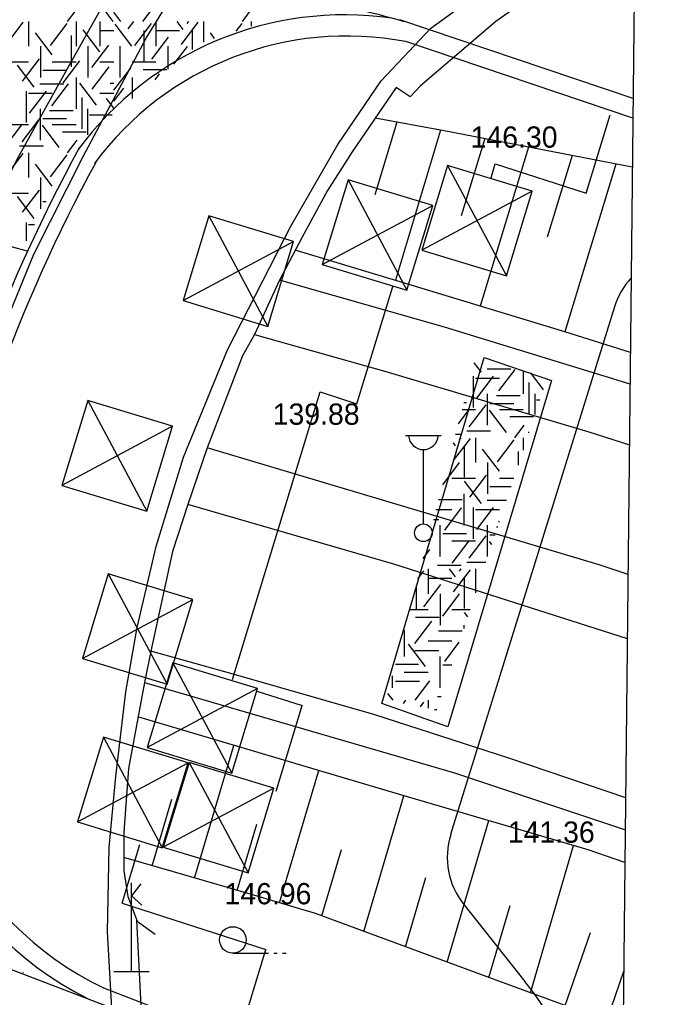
# Model space of a CAD drawing. Extents: x 419101 to 420177, y 4451541 to 4452254.
# Drawn here: x 420136.8 to 420173.1, y 4452026.5 to 4452081.7 of the extents above; entities that cross this region are included whole.
import ezdxf

# ---------------------------------------------------------------- set-up
doc = ezdxf.new("R2010")
doc.units = 0
for name, color, linetype in [('0_ÖNERİ_LEJAND', 7, 'Continuous'), ('3_HALİHAZIR', 7, 'Continuous'), ('Level 41', 7, 'Continuous'), ('Level 59', 7, 'Continuous'), ('Level 62', 7, 'Continuous')]:
    doc.layers.add(name, color=color, linetype=linetype)

msp = doc.modelspace()

# ---------------------------------------------------------------- linework, layer by layer
at = {"layer": '0_ÖNERİ_LEJAND'}
msp.add_lwpolyline([(419108.722, 4452245.778), (420173.096, 4452234.536), (420165.768, 4451540.511), (419101.295, 4451551.753)], close=True, dxfattribs=at)
at = {"layer": '3_HALİHAZIR'}
for p, q in [((420158.089, 4452075.91), (420156.853, 4452071.807)), ((420160.564, 4452075.459), (420158.012, 4452066.983)), ((420163.064, 4452074.977), (420161.734, 4452070.617)), ((420165.532, 4452074.499), (420162.795, 4452065.528)), ((420168, 4452074.021), (420166.593, 4452069.41)), ((420170.467, 4452073.543), (420167.578, 4452064.069)), ((420158.594, 4452058.233), (420160.594, 4452058.233)), ((420159.594, 4452053.233), (420159.594, 4452057.426)), ((420146.679, 4452033.249), (420148.897, 4452040.736)), ((420151.479, 4452031.85), (420153.691, 4452039.315)), ((420144.277, 4452033.945), (420145.389, 4452037.695)), ((420156.242, 4452030.238), (420158.485, 4452037.896)), ((420149.081, 4452032.556), (420150.187, 4452036.29)), ((420160.942, 4452028.499), (420163.284, 4452036.491)), ((420153.869, 4452031.115), (420154.978, 4452034.86)), ((420165.645, 4452026.767), (420168.082, 4452035.085)), ((420158.592, 4452029.368), (420159.738, 4452033.281)), ((420143.11, 4452027.971), (420143.11, 4452032.971)), ((420143.64, 4452032.927), (420143.11, 4452032.247)), ((420143.11, 4452032.247), (420143.702, 4452031.713)), ((420163.293, 4452027.629), (420164.488, 4452031.709)), ((420167.597, 4452026.051), (420169.027, 4452030.179)), ((420148.841, 4452029.005), (420150.841, 4452029.005)), ((420151.141, 4452029.005), (420151.341, 4452029.005)), ((420151.641, 4452029.005), (420151.841, 4452029.005)), ((420142.11, 4452027.971), (420144.11, 4452027.971)), ((420169.944, 4452025.191), (420170.915, 4452027.993))]:
    msp.add_line(p, q, dxfattribs=at)
for points in [[(420130.254, 4452043.075), (420131.555, 4452050.552), (420131.938, 4452052.411), (420132.78, 4452055.677), (420134.668, 4452061.313), (420137.603, 4452068.467), (420140.389, 4452073.967), (420143.938, 4452080.654), (420146.54, 4452084.86), (420147.144, 4452085.768), (420147.188, 4452086.031), (420147.115, 4452086.215), (420147.011, 4452086.318), (420146.916, 4452086.339), (420134.851, 4452087.484), (420114.772, 4452089.692), (420093.044, 4452091.995), (420074.562, 4452093.815), (420056.445, 4452095.651)], [(420142.209, 4452022.28), (420141.765, 4452030.213), (420141.851, 4452034.975), (420142.23, 4452038.981), (420142.797, 4452043.751), (420143.437, 4452047.395), (420144.508, 4452051.952), (420146.05, 4452056.997), (420148.535, 4452063.068), (420152.103, 4452070.035), (420154.769, 4452074.642), (420157.214, 4452078.245), (420160.02, 4452081.216), (420164.024, 4452084.13), (420166.867, 4452085.679), (420171.372, 4452087.439), (420171.544, 4452087.482)], [(420171.528, 4452085.983), (420169.277, 4452085.09), (420166.927, 4452083.886), (420163.68, 4452081.589), (420159.434, 4452077.966)], [(420126.418, 4452038.481), (420126.927, 4452043.091), (420127.541, 4452047.517), (420128.711, 4452053.207), (420129.821, 4452057.269), (420131.105, 4452061.409), (420132.585, 4452065.266), (420133.975, 4452068.349), (420135.058, 4452070.67), (420136.74, 4452073.958), (420139.6, 4452079.099), (420141.535, 4452082.556)], [(420159.434, 4452077.966), (420158.855, 4452077.337), (420158.066, 4452077.855)], [(420158.066, 4452077.855), (420155.565, 4452074.231), (420154.177, 4452072.049), (420152.742, 4452069.426), (420151.474, 4452066.991), (420150.065, 4452063.922), (420149.386, 4452062.714), (420147.381, 4452057.525), (420146.291, 4452054.332), (420145.434, 4452051.671), (420144.207, 4452046.052), (420143.839, 4452044.277), (420142.936, 4452039.439), (420142.68, 4452035.84), (420142.684, 4452033.654), (420142.914, 4452032.201), (420143.423, 4452030.818), (420144.457, 4452030.087)], [(420171.394, 4452073.363), (420160.775, 4452075.42), (420156.877, 4452076.131)], [(420171.284, 4452062.916), (420167.58, 4452064.068), (420158.903, 4452066.715), (420152.357, 4452068.686)], [(420171.265, 4452061.126), (420160.794, 4452064.334), (420151.474, 4452066.991)], [(420150.065, 4452063.922), (420157.473, 4452061.832), (420168.945, 4452058.429), (420171.229, 4452057.705)], [(420171.152, 4452050.375), (420169.514, 4452050.917), (420147.381, 4452057.525)], [(420171.113, 4452046.752), (420157.928, 4452050.958), (420146.291, 4452054.332)], [(420171.019, 4452037.781), (420164.429, 4452040.006), (420156.798, 4452042.476), (420148.846, 4452044.761), (420144.207, 4452046.052)], [(420143.839, 4452044.277), (420161.359, 4452039.178), (420171, 4452035.976)], [(420170.98, 4452034.125), (420168.903, 4452034.844), (420158.059, 4452038.021), (420143.477, 4452042.341)], [(420170.882, 4452024.847), (420163.345, 4452027.61), (420153.498, 4452031.252), (420149.703, 4452032.376), (420145.477, 4452033.596), (420142.683, 4452034.409)], [(420170.602, 4451998.293), (420168.86, 4451999.004), (420163.679, 4452001.454), (420160.096, 4452003.186), (420157.752, 4452004.468), (420155.484, 4452005.738), (420153.901, 4452006.714), (420152.253, 4452007.798), (420150.641, 4452009.235), (420148.989, 4452011.076), (420147.39, 4452013.155), (420146.108, 4452015.256), (420145.141, 4452017.244), (420144.301, 4452019.881), (420143.734, 4452024.564), (420143.42, 4452030.88)]]:
    msp.add_lwpolyline(points, dxfattribs=at)
for centre, radius in [((420159.594, 4452052.733), 0.5), ((420148.841, 4452029.755), 0.75)]:
    msp.add_circle(centre, radius, dxfattribs=at)
msp.add_arc((420159.594, 4452058.263), 0.837, 183.298, 356.9072, dxfattribs=at)
at = {"layer": 'Level 41'}
for p, q in [((420142.084, 4452081.591), (420141.282, 4452082.647)), ((420143.76, 4452081.591), (420144.589, 4452082.682)), ((420139.501, 4452081.591), (420140.038, 4452082.297)), ((420142.507, 4452081.591), (420142.113, 4452082.109)), ((420149.38, 4452081.591), (420149.917, 4452082.297)), ((420136.052, 4452080.297), (420137.002, 4452081.547)), ((420137.296, 4452081.591), (420137.296, 4452080.193)), ((420138.529, 4452080.228), (420139.478, 4452081.478)), ((420139.982, 4452081.591), (420139.982, 4452080.193)), ((420141.325, 4452081.591), (420141.325, 4452080.193)), ((420141.325, 4452081.591), (420141.325, 4452080.193)), ((420143.134, 4452080.193), (420142.185, 4452081.443)), ((420142.923, 4452081.174), (420143.24, 4452081.591)), ((420143.294, 4452080.228), (420144.243, 4452081.478)), ((420144.489, 4452081.591), (420144.489, 4452080.193)), ((420146.038, 4452081.139), (420145.694, 4452081.591)), ((420145.931, 4452080.297), (420146.881, 4452081.547)), ((420146.264, 4452081.471), (420146.355, 4452081.591)), ((420147.175, 4452081.591), (420147.175, 4452080.422)), ((420149.023, 4452081.038), (420149.357, 4452081.478)), ((420149.861, 4452081.591), (420149.861, 4452081.317)), ((420138.636, 4452079.702), (420137.687, 4452080.951)), ((420139.7, 4452080.803), (420139.7, 4452079.036)), ((420141.326, 4452079.877), (420140.377, 4452081.126)), ((420141.325, 4452081.077), (420142.113, 4452081.077)), ((420143.814, 4452081.089), (420143.814, 4452079.322)), ((420144.254, 4452079.456), (420145.203, 4452080.706)), ((420144.489, 4452081.077), (420145.832, 4452081.077)), ((420146.531, 4452081.124), (420146.531, 4452080.016)), ((420147.808, 4452080.633), (420147.566, 4452080.951)), ((420137.968, 4452080.193), (420137.968, 4452078.426)), ((420140.654, 4452080.193), (420140.654, 4452078.426)), ((420140.654, 4452080.193), (420140.654, 4452078.426)), ((420140.874, 4452079), (420141.823, 4452080.25)), ((420142.475, 4452078.426), (420142.475, 4452080.193)), ((420145.161, 4452080.193), (420145.161, 4452078.891)), ((420145.503, 4452079.172), (420146.269, 4452080.181)), ((420135.953, 4452079.309), (420137.296, 4452079.309)), ((420137.624, 4452077.88), (420136.674, 4452079.129)), ((420136.958, 4452078.23), (420137.909, 4452079.479)), ((420138.639, 4452079.309), (420139.982, 4452079.309)), ((420139.249, 4452078.125), (420140.198, 4452079.375)), ((420140.9, 4452077.774), (420141.85, 4452079.023)), ((420141.325, 4452079.309), (420142.113, 4452079.309)), ((420143.146, 4452079.309), (420144.489, 4452079.309)), ((420138.099, 4452078.839), (420139.442, 4452078.839)), ((420142.123, 4452077.705), (420143.072, 4452078.954)), ((420143.77, 4452078.875), (420145.113, 4452078.875)), ((420144.441, 4452078.3), (420144.697, 4452078.638)), ((420137.939, 4452078.069), (420139.282, 4452078.069)), ((420138.609, 4452076.828), (420139.559, 4452078.078)), ((420139.982, 4452078.426), (420139.982, 4452076.659)), ((420141.139, 4452076.862), (420140.19, 4452078.111)), ((420141.909, 4452078.102), (420142.113, 4452078.102)), ((420143.146, 4452078.426), (420143.146, 4452077.238)), ((420137.157, 4452077.654), (420137.157, 4452075.886)), ((420137.296, 4452077.542), (420138.639, 4452077.542)), ((420137.357, 4452076.408), (420138.306, 4452077.657)), ((420141.325, 4452077.542), (420142.113, 4452077.542)), ((420142.113, 4452077.096), (420142.672, 4452077.832)), ((420140.3, 4452077.304), (420140.3, 4452075.536)), ((420142.113, 4452076.702), (420141.707, 4452077.236)), ((420137.968, 4452074.891), (420137.968, 4452076.659)), ((420138.473, 4452076.561), (420139.816, 4452076.561)), ((420140.654, 4452075.193), (420140.654, 4452076.659)), ((420140.736, 4452076.316), (420142.022, 4452076.316)), ((420135.953, 4452075.775), (420137.296, 4452075.775)), ((420135.972, 4452074.515), (420136.921, 4452075.764)), ((420136.932, 4452074.794), (420137.881, 4452076.044)), ((420139.035, 4452074.48), (420138.085, 4452075.729)), ((420138.099, 4452076.105), (420139.442, 4452076.105)), ((420138.639, 4452075.775), (420139.982, 4452075.775)), ((420141.325, 4452075.775), (420141.363, 4452075.775)), ((420139.218, 4452075.368), (420140.561, 4452075.368)), ((420139.501, 4452074.182), (420140.038, 4452074.888)), ((420136.052, 4452072.888), (420137.002, 4452074.138)), ((420136.795, 4452074.563), (420138.138, 4452074.563)), ((420137.296, 4452074.182), (420137.296, 4452072.784)), ((420138.529, 4452072.819), (420139.478, 4452074.069)), ((420138.636, 4452072.293), (420137.687, 4452073.542)), ((420137.968, 4452072.784), (420137.968, 4452071.017)), ((420135.953, 4452071.9), (420137.296, 4452071.9)), ((420136.958, 4452070.821), (420137.909, 4452072.07)), ((420137.624, 4452070.471), (420136.674, 4452071.72)), ((420138.099, 4452071.43), (420138.302, 4452071.43)), ((420137.157, 4452070.245), (420137.157, 4452069.212)), ((420137.296, 4452070.133), (420137.632, 4452070.133)), ((420162.876, 4452061.8), (420162.471, 4452062.332)), ((420163.191, 4452061.989), (420164.534, 4452061.989)), ((420163.861, 4452060.748), (420164.77, 4452061.944)), ((420162.409, 4452061.574), (420162.409, 4452059.806)), ((420162.548, 4452061.462), (420163.891, 4452061.462)), ((420162.609, 4452060.328), (420163.558, 4452061.577)), ((420165.234, 4452061.843), (420165.234, 4452060.579)), ((420166.371, 4452060.808), (420165.654, 4452061.752)), ((420166.577, 4452061.462), (420166.589, 4452061.462)), ((420165.552, 4452061.224), (420165.552, 4452059.456)), ((420163.22, 4452058.811), (420163.22, 4452060.579)), ((420163.725, 4452060.481), (420165.068, 4452060.481)), ((420165.906, 4452059.413), (420165.906, 4452060.579)), ((420161.781, 4452059.695), (420162.548, 4452059.695)), ((420161.886, 4452060.096), (420162.031, 4452060.096)), ((420162.184, 4452058.714), (420163.133, 4452059.964)), ((420163.351, 4452060.025), (420164.694, 4452060.025)), ((420163.891, 4452059.695), (420165.234, 4452059.695)), ((420165.988, 4452060.236), (420166.18, 4452060.236)), ((420161.571, 4452058.891), (420162.173, 4452059.684)), ((420164.287, 4452058.4), (420163.337, 4452059.649)), ((420164.47, 4452059.288), (420165.813, 4452059.288)), ((420164.753, 4452058.102), (420165.29, 4452058.808)), ((420161.304, 4452056.808), (420162.254, 4452058.058)), ((420161.418, 4452058.308), (420161.738, 4452058.308)), ((420161.637, 4452057.982), (420161.728, 4452058.102)), ((420162.047, 4452058.483), (420163.39, 4452058.483)), ((420162.548, 4452058.102), (420162.548, 4452056.704)), ((420165.234, 4452058.102), (420165.234, 4452057.397)), ((420165.509, 4452058.414), (420165.573, 4452058.414)), ((420161.411, 4452057.65), (420161.288, 4452057.811)), ((420161.904, 4452057.635), (420161.904, 4452055.868)), ((420163.781, 4452056.739), (420164.73, 4452057.989)), ((420163.888, 4452056.213), (420162.939, 4452057.462)), ((420164.952, 4452057.314), (420164.952, 4452056.551)), ((420160.693, 4452055.442), (420161.642, 4452056.692)), ((420163.22, 4452056.704), (420163.22, 4452054.937)), ((420162.21, 4452054.741), (420163.161, 4452055.99)), ((420161.205, 4452055.82), (420162.548, 4452055.82)), ((420162.876, 4452054.391), (420161.926, 4452055.64)), ((420163.351, 4452055.35), (420164.552, 4452055.35)), ((420163.891, 4452055.82), (420164.708, 4452055.82)), ((420161.877, 4452054.937), (420161.877, 4452053.17)), ((420160.451, 4452054.613), (420161.792, 4452054.613)), ((420163.191, 4452054.58), (420164.295, 4452054.58)), ((420160.304, 4452054.053), (420161.205, 4452054.053)), ((420160.798, 4452052.883), (420161.748, 4452054.133)), ((420162.409, 4452054.165), (420162.409, 4452052.397)), ((420162.548, 4452054.053), (420163.891, 4452054.053)), ((420162.609, 4452052.919), (420163.558, 4452054.168)), ((420160.158, 4452053.493), (420160.459, 4452053.493)), ((420160.534, 4452051.402), (420160.534, 4452053.17)), ((420163.22, 4452051.402), (420163.22, 4452053.17)), ((420163.725, 4452053.072), (420163.792, 4452053.072)), ((420163.861, 4452053.339), (420163.897, 4452053.387)), ((420160.688, 4452052.687), (420162.031, 4452052.687)), ((420162.184, 4452051.305), (420163.133, 4452052.555)), ((420163.351, 4452052.616), (420163.64, 4452052.616)), ((420159.842, 4452052.286), (420159.862, 4452052.286)), ((420161.205, 4452052.286), (420162.548, 4452052.286)), ((420161.224, 4452051.026), (420162.173, 4452052.275)), ((420163.461, 4452052.077), (420163.337, 4452052.24)), ((420159.579, 4452051.279), (420159.962, 4452051.784)), ((420160.395, 4452050.899), (420161.738, 4452050.899)), ((420162.047, 4452051.074), (420163.127, 4452051.074)), ((420159.28, 4452050.137), (420159.616, 4452050.58)), ((420159.862, 4452050.693), (420159.862, 4452049.295)), ((420161.411, 4452050.241), (420161.067, 4452050.693)), ((420161.304, 4452049.399), (420162.254, 4452050.649)), ((420161.637, 4452050.573), (420161.728, 4452050.693)), ((420162.548, 4452050.693), (420162.548, 4452049.338)), ((420159.187, 4452049.783), (420159.187, 4452048.424)), ((420159.627, 4452048.558), (420160.576, 4452049.808)), ((420159.862, 4452050.179), (420161.205, 4452050.179)), ((420161.904, 4452050.226), (420161.904, 4452048.459)), ((420160.534, 4452049.295), (420160.534, 4452047.528)), ((420160.693, 4452048.033), (420161.642, 4452049.283)), ((420158.828, 4452048.411), (420159.862, 4452048.411)), ((420161.205, 4452048.411), (420162.239, 4452048.411)), ((420162.102, 4452048), (420161.926, 4452048.231)), ((420159.121, 4452046.49), (420160.07, 4452047.74)), ((420159.143, 4452047.977), (420160.486, 4452047.977)), ((420158.519, 4452047.231), (420158.519, 4452045.761)), ((420160.449, 4452047.204), (420161.792, 4452047.204)), ((420161.877, 4452047.528), (420161.877, 4452047.325)), ((420159.862, 4452046.644), (420161.205, 4452046.644)), ((420160.798, 4452045.474), (420161.621, 4452046.557)), ((420159.706, 4452045.193), (420158.757, 4452046.443)), ((420159.116, 4452046.084), (420160.459, 4452046.084)), ((420160.534, 4452043.993), (420160.534, 4452045.761)), ((420158.017, 4452045.312), (420159.314, 4452045.312)), ((420158.519, 4452044.877), (420159.862, 4452044.877)), ((420160.688, 4452045.278), (420161.195, 4452045.278)), ((420157.848, 4452043.993), (420157.848, 4452044.667)), ((420158.025, 4452044.366), (420159.367, 4452044.366)), ((420159.133, 4452043.284), (420159.962, 4452044.375)), ((420157.88, 4452043.284), (420157.587, 4452043.669)), ((420158.472, 4452043.099), (420158.613, 4452043.284)), ((420159.426, 4452042.92), (420159.616, 4452043.171)), ((420159.862, 4452043.284), (420159.862, 4452042.839)), ((420160.395, 4452043.49), (420160.599, 4452043.49)), ((420160.228, 4452042.77), (420160.359, 4452042.77)), ((420136.994, 4452027.922), (420137.021, 4452027.958))]:
    msp.add_line(p, q, dxfattribs=at)
at = {"layer": 'Level 59'}
for p, q in [((420160.958, 4452073.47), (420159.502, 4452068.687)), ((420165.742, 4452072.019), (420160.958, 4452073.47)), ((420160.958, 4452073.47), (420164.286, 4452067.236)), ((420155.34, 4452072.652), (420153.884, 4452067.869)), ((420160.124, 4452071.201), (420155.34, 4452072.652)), ((420155.34, 4452072.652), (420158.668, 4452066.418)), ((420165.742, 4452072.019), (420159.502, 4452068.687)), ((420164.286, 4452067.236), (420165.742, 4452072.019)), ((420153.884, 4452067.869), (420160.124, 4452071.201)), ((420158.668, 4452066.418), (420160.124, 4452071.201)), ((420147.483, 4452070.619), (420146.027, 4452065.836)), ((420147.483, 4452070.619), (420150.811, 4452064.385)), ((420152.267, 4452069.168), (420147.483, 4452070.619)), ((420146.027, 4452065.836), (420152.267, 4452069.168)), ((420150.811, 4452064.385), (420152.267, 4452069.168)), ((420159.502, 4452068.687), (420164.286, 4452067.236)), ((420153.884, 4452067.869), (420158.668, 4452066.418)), ((420146.027, 4452065.836), (420150.811, 4452064.385)), ((420140.641, 4452060.194), (420139.185, 4452055.411)), ((420145.425, 4452058.743), (420140.641, 4452060.194)), ((420140.641, 4452060.194), (420143.969, 4452053.96)), ((420145.425, 4452058.743), (420139.185, 4452055.411)), ((420143.969, 4452053.96), (420145.425, 4452058.743)), ((420139.185, 4452055.411), (420143.969, 4452053.96)), ((420141.793, 4452050.416), (420140.337, 4452045.633)), ((420141.793, 4452050.416), (420145.121, 4452044.182)), ((420146.577, 4452048.965), (420141.793, 4452050.416)), ((420140.337, 4452045.633), (420146.577, 4452048.965)), ((420145.121, 4452044.182), (420146.577, 4452048.965)), ((420140.337, 4452045.633), (420145.121, 4452044.182)), ((420145.446, 4452045.404), (420143.99, 4452040.621)), ((420150.23, 4452043.953), (420145.446, 4452045.404)), ((420145.446, 4452045.404), (420148.774, 4452039.17)), ((420150.23, 4452043.953), (420143.99, 4452040.621)), ((420148.774, 4452039.17), (420150.23, 4452043.953)), ((420141.522, 4452041.196), (420140.066, 4452036.413)), ((420141.522, 4452041.196), (420144.85, 4452034.962)), ((420146.306, 4452039.745), (420141.522, 4452041.196)), ((420143.99, 4452040.621), (420148.774, 4452039.17)), ((420140.066, 4452036.413), (420146.306, 4452039.745)), ((420144.85, 4452034.962), (420146.306, 4452039.745)), ((420146.365, 4452039.778), (420144.909, 4452034.995)), ((420151.149, 4452038.327), (420146.365, 4452039.778)), ((420146.365, 4452039.778), (420149.693, 4452033.544)), ((420151.149, 4452038.327), (420144.909, 4452034.995)), ((420149.693, 4452033.544), (420151.149, 4452038.327)), ((420140.066, 4452036.413), (420144.85, 4452034.962)), ((420144.909, 4452034.995), (420149.693, 4452033.544))]:
    msp.add_line(p, q, dxfattribs=at)
at = {"layer": 'Level 62'}
for p, q in [((420171.435, 4452077.24), (420158.268, 4452081.681)), ((420171.424, 4452076.13), (420158.605, 4452080.454)), ((420171.424, 4452076.13), (420158.605, 4452080.454)), ((420171.424, 4452076.13), (420158.605, 4452080.454)), ((420137.238, 4452068.619), (420107.933, 4452076.488)), ((420168.794, 4452071.902), (420170.138, 4452076.315)), ((420168.794, 4452071.902), (420170.138, 4452076.315)), ((420168.794, 4452071.902), (420170.138, 4452076.315)), ((420163.396, 4452072.717), (420163.654, 4452073.563)), ((420163.396, 4452072.717), (420163.654, 4452073.563)), ((420163.396, 4452072.717), (420163.654, 4452073.563)), ((420163.654, 4452073.563), (420168.794, 4452071.902)), ((420163.654, 4452073.563), (420168.794, 4452071.902)), ((420163.654, 4452073.563), (420168.794, 4452071.902)), ((420155.846, 4452060.02), (420157.862, 4452066.639)), ((420155.846, 4452060.02), (420157.862, 4452066.639)), ((420155.846, 4452060.02), (420157.862, 4452066.639)), ((420170.389, 4452065.491), (420161.136, 4452035.705)), ((420148.819, 4452044.455), (420153.764, 4452060.693)), ((420148.819, 4452044.455), (420153.764, 4452060.693)), ((420148.819, 4452044.455), (420153.764, 4452060.693)), ((420153.764, 4452060.693), (420155.846, 4452060.02)), ((420153.764, 4452060.693), (420155.846, 4452060.02)), ((420153.764, 4452060.693), (420155.846, 4452060.02)), ((420150.187, 4452043.804), (420152.742, 4452042.978)), ((420150.187, 4452043.804), (420152.742, 4452042.978)), ((420150.187, 4452043.804), (420152.742, 4452042.978)), ((420151.274, 4452038.158), (420152.742, 4452042.978)), ((420151.274, 4452038.158), (420152.742, 4452042.978)), ((420151.274, 4452038.158), (420152.742, 4452042.978)), ((420142.582, 4452031.837), (420143.592, 4452035.152)), ((420142.582, 4452031.837), (420143.592, 4452035.152)), ((420142.582, 4452031.837), (420143.592, 4452035.152)), ((420142.582, 4452031.837), (420150.705, 4452029.212)), ((420142.582, 4452031.837), (420150.705, 4452029.212)), ((420142.582, 4452031.837), (420150.705, 4452029.212)), ((420161.879, 4452031.751), (420165.328, 4452027.42)), ((420127.505, 4452031.468), (420155.193, 4452020.882)), ((420149.126, 4452024.027), (420150.705, 4452029.212)), ((420149.126, 4452024.027), (420150.705, 4452029.212)), ((420149.126, 4452024.027), (420150.705, 4452029.212)), ((420141.533, 4452027.057), (420156.347, 4452021.355)), ((420141.533, 4452027.057), (420156.347, 4452021.355)), ((420141.533, 4452027.057), (420156.347, 4452021.355))]:
    msp.add_line(p, q, dxfattribs=at)
msp.add_lwpolyline([(420163.021, 4452062.631), (420166.832, 4452061.329), (420160.976, 4452041.792), (420157.258, 4452043.094)], close=True, dxfattribs=at)
for centre, radius, start, end in [((420145.241, 4452036.272), 47.206, 73.667, 79.5227), ((420155.163, 4452063.236), 18.728, 81.8567, 143.5519), ((420155.274, 4452063.041), 17.728, 79.1698, 143.5519), ((420155.274, 4452063.041), 17.728, 79.1698, 143.5519), ((420155.274, 4452063.041), 17.728, 79.1698, 143.5519), ((420222.675, 4452029.44), 93.992, 151.38198, 168.47257), ((420222.886, 4452029.402), 92.992, 151.59531, 168.47257), ((420222.886, 4452029.402), 92.992, 151.59531, 168.47257), ((420222.886, 4452029.402), 92.992, 151.59531, 168.47257), ((420174.495, 4452064.214), 4.3, 137.4333, 162.736), ((420149.252, 4452043.666), 19.249, 166.3135, 243.3981), ((420149.396, 4452043.521), 18.249, 166.3135, 244.4813), ((420149.396, 4452043.521), 18.249, 166.3135, 244.4813), ((420149.396, 4452043.521), 18.249, 166.3135, 244.4813), ((420165.243, 4452034.43), 4.3, 162.7454, 218.5392), ((420149.684, 4452014.96), 20, 335.0179, 38.5346)]:
    msp.add_arc(centre, radius, start, end, dxfattribs=at)
msp.add_open_spline([(420082.35, 4452081.155), (420093.382, 4452091.88), (420131.801, 4452086.109), (420141.793, 4452084.607), (420143.523, 4452084.347)], degree=3, dxfattribs=at)

# ---------------------------------------------------------------- texts
at = {"layer": '3_HALİHAZIR'}
for s, p in [('146.30 ', (420162.264, 4452074.466)), ('139.88 ', (420151.086, 4452058.831)), ('141.36 ', (420164.363, 4452035.242)), ('146.96 ', (420148.364, 4452031.768))]:
    msp.add_text(s, height=1.2, rotation=359.9979, dxfattribs=at).set_placement(p)

doc.saveas('drawing.dxf')
